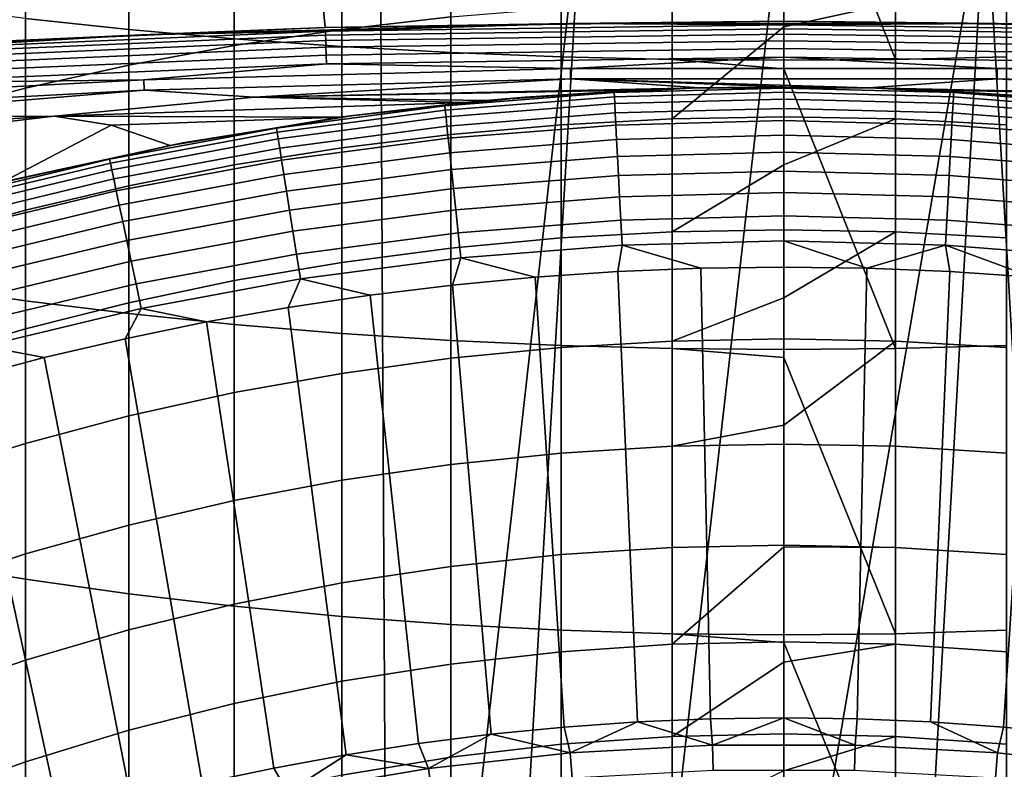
# Model space of a CAD drawing. Header units: metres. Extents: x -109 to 109, y -100 to 58.
# Tile 381 of 642: x -4.24 to 1.22, y 1.41 to 5.57. Entities that reach past the tile are written whole.
import ezdxf

# ---------------------------------------------------------------- set-up
doc = ezdxf.new("R2010")
doc.units = ezdxf.units.M
doc.layers.add('solid_21_062_100_XXX', color=7, linetype='CONTINUOUS')

msp = doc.modelspace()

# ---------------------------------------------------------------- linework, layer by layer
at = {"layer": 'solid_21_062_100_XXX'}
for points in [[(-3.6347, 7.113389, 213.70108), (-4.206731, 7.164371, 213.469681), (-4.206731, 5.579547, 213.084045), (-3.6347, 5.518511, 213.312988)], [(-3.049406, 7.069933, 213.898315), (-3.6347, 7.113389, 213.70108), (-3.6347, 5.518511, 213.312988), (-3.049406, 5.466484, 213.508148)], [(-2.452986, 7.034159, 214.060684), (-3.049406, 7.069933, 213.898315), (-3.049406, 5.466484, 213.508148), (-2.452986, 5.423655, 213.668793)], [(-1.847614, 7.006199, 214.187592), (-2.452986, 7.034159, 214.060684), (-2.452986, 5.423655, 213.668793), (-1.847614, 5.39018, 213.794357)], [(-1.235501, 6.986154, 214.27858), (-1.847614, 7.006199, 214.187592), (-1.847614, 5.39018, 213.794357), (-1.235501, 5.366182, 213.884384)], [(-0.61888, 6.974098, 214.333298), (-1.235501, 6.986154, 214.27858), (-1.235501, 5.366182, 213.884384), (-0.61888, 5.351748, 213.938522)], [(0, 6.921185, 214.340759), (-0.61888, 6.974098, 214.333298), (-0.61888, 5.351748, 213.938522), (0, 5.346931, 213.956589)], [(0.61888, 6.974098, 214.333298), (0, 6.970074, 214.351562), (0, 6.921185, 214.340759), (0.61888, 5.351748, 213.938522)], [(1.235501, 6.986154, 214.27858), (0.61888, 6.974098, 214.333298), (0.61888, 5.351748, 213.938522), (1.235501, 5.366182, 213.884384)], [(0.61888, 5.351748, 213.938522), (0, 6.921185, 214.340759), (0, 5.346931, 213.956589)], [(-2.543967, 5.528394, 25.515415), (0, 5.56453, 25.515415), (0, 6.482733, 0.004598), (-2.633567, 6.444398, 0.004598)], [(0, 5.56453, 25.515415), (2.543967, 5.528394, 25.515415), (2.633567, 6.444398, 0.004598), (0, 6.482733, 0.004598)], [(-2.543967, 5.528394, 25.515415), (-2.633567, 6.444398, 0.004598), (-5.265005, 6.329423, 0.004598), (-5.08588, 5.420014, 25.515415)], [(-2.20382, -0.203363, -19.838242), (-23.166414, -0.126966, -19.628342), (-3.36626, 6.248704, -2.111332), (-2.240212, 6.289994, -1.997891)], [(-1.851366, -0.206323, -19.846375), (-2.20382, -0.203363, -19.838242), (-2.240212, 6.289994, -1.997891), (-1.118877, 6.314663, -1.930112)], [(-1.499193, -0.212633, -19.863712), (-1.851366, -0.206323, -19.846375), (-1.118877, 6.314663, -1.930112)], [(-1.499193, -0.212633, -19.863712), (-1.118877, 6.314663, -1.930112), (-0.000044, 6.322877, -1.907543), (-0.749875, -0.225351, -19.898653)], [(-0.749875, -0.225351, -19.898653), (-0.000044, 6.322877, -1.907543), (1.118775, 6.314663, -1.930111), (0, -0.229622, -19.910387)], [(0.749874, -0.225351, -19.898651), (0, -0.229622, -19.910387), (1.118775, 6.314663, -1.930111)], [(1.499193, -0.212633, -19.863712), (0.749874, -0.225351, -19.898651), (1.118775, 6.314663, -1.930111)], [(1.851366, -0.206323, -19.846375), (1.499193, -0.212633, -19.863712), (1.118775, 6.314663, -1.930111), (2.240092, 6.289997, -1.997881)], [(-23.166414, -0.126966, -19.628342), (-4.498542, 6.190415, -2.27148), (-3.36626, 6.248704, -2.111332)], [(-2.452986, 6.191767, 192.636368), (-1.847614, 6.256629, 192.523773), (-1.847614, 5.587232, 192.118469), (-2.452986, 5.517515, 192.228134)], [(-3.049406, 6.108779, 192.780441), (-2.452986, 6.191767, 192.636368), (-2.452986, 5.517515, 192.228134), (-3.049406, 5.428316, 192.368439)], [(-3.6347, 6.007968, 192.95546), (-3.049406, 6.108779, 192.780441), (-3.049406, 5.428316, 192.368439), (-3.6347, 5.31996, 192.538895)], [(-4.206731, 5.889703, 193.160782), (-3.6347, 6.007968, 192.95546), (-3.6347, 5.31996, 192.538895), (-4.206731, 5.192842, 192.738846)], [(-4.763412, 5.754414, 193.395645), (-4.206731, 5.889703, 193.160782), (-4.206731, 5.192842, 192.738846), (-4.763412, 5.047427, 192.96759)], [(-4.206731, 5.579547, 213.084045), (-4.763412, 5.649368, 212.822144), (-4.763412, 4.094263, 212.370956), (-4.206731, 4.013073, 212.629562)], [(-1.847614, 5.587232, 192.118469), (-1.235501, 5.637213, 192.039841), (-1.235501, 4.989536, 191.607956), (-1.847614, 4.936171, 191.684326)], [(-1.235501, 5.637213, 192.039841), (-0.61888, 5.667274, 191.992554), (-0.61888, 5.021633, 191.562027), (-1.235501, 4.989536, 191.607956)], [(-0.61888, 5.667274, 191.992554), (0, 5.677307, 191.976776), (0, 5.532657, 191.883835), (-0.61888, 5.021633, 191.562027)], [(0.61888, 5.667274, 191.992554), (0, 5.532657, 191.883835), (0, 5.677307, 191.976776)], [(0.61888, 5.021633, 191.562027), (0, 5.032345, 191.546707), (0, 5.532657, 191.883835), (0.61888, 5.667274, 191.992554)], [(0.61888, 5.667274, 191.992554), (1.235501, 5.637213, 192.039841), (1.235501, 4.989536, 191.607956), (0.61888, 5.021633, 191.562027)], [(-3.6347, 5.518511, 213.312988), (-4.206731, 5.579547, 213.084045), (-4.206731, 4.013073, 212.629562), (-3.6347, 3.942099, 212.855637)], [(-2.452986, 5.517515, 192.228134), (-1.847614, 5.587232, 192.118469), (-1.847614, 4.936171, 191.684326), (-2.452986, 4.861732, 191.790848)], [(-3.560844, 5.487441, 25.578373), (-2.543967, 5.528394, 25.515415), (-5.08588, 5.420014, 25.515415)], [(-3.049406, 5.466484, 213.508148), (-3.6347, 5.518511, 213.312988), (-3.6347, 3.942099, 212.855637), (-3.049406, 3.8816, 213.048325)], [(-3.560844, 5.487441, 25.578373), (-1.187226, 5.550389, 25.578373), (-2.543967, 5.528394, 25.515415)], [(-2.54338, 5.507758, 25.640709), (-1.187226, 5.550389, 25.578373), (-3.560844, 5.487441, 25.578373)], [(-3.049406, 5.428316, 192.368439), (-2.452986, 5.517515, 192.228134), (-2.452986, 4.861732, 191.790848), (-3.049406, 4.766491, 191.927124)], [(-1.187226, 5.550389, 25.578373), (0, 5.56453, 25.515415), (-2.543967, 5.528394, 25.515415)], [(-2.54338, 5.507758, 25.640709), (0, 5.543886, 25.640709), (-1.187226, 5.550389, 25.578373)], [(-2.542749, 5.485552, 25.700699), (0, 5.521671, 25.700699), (0, 5.543886, 25.640709), (-2.54338, 5.507758, 25.640709)], [(-2.541906, 5.455873, 25.75736), (0, 5.49198, 25.75736), (0, 5.521671, 25.700699), (-2.542749, 5.485552, 25.700699)], [(-1.187226, 5.550389, 25.578373), (1.187226, 5.550389, 25.578373), (0, 5.56453, 25.515415)], [(0, 5.543886, 25.640709), (1.187226, 5.550389, 25.578373), (-1.187226, 5.550389, 25.578373)], [(0, 5.532657, 191.883835), (0, 5.032345, 191.546707), (-0.61888, 5.021633, 191.562027)], [(1.187226, 5.550389, 25.578373), (2.543967, 5.528394, 25.515415), (0, 5.56453, 25.515415)], [(0, 5.543886, 25.640709), (2.54338, 5.507758, 25.640709), (1.187226, 5.550389, 25.578373)], [(0, 5.521671, 25.700699), (2.542749, 5.485552, 25.700699), (2.54338, 5.507758, 25.640709), (0, 5.543886, 25.640709)], [(0, 5.49198, 25.75736), (2.541906, 5.455873, 25.75736), (2.542749, 5.485552, 25.700699), (0, 5.521671, 25.700699)], [(1.187226, 5.550389, 25.578373), (3.560844, 5.487441, 25.578373), (2.543967, 5.528394, 25.515415)], [(2.54338, 5.507758, 25.640709), (3.560844, 5.487441, 25.578373), (1.187226, 5.550389, 25.578373)], [(-5.931958, 5.361589, 25.578373), (-3.560844, 5.487441, 25.578373), (-5.08588, 5.420014, 25.515415)], [(-5.084708, 5.399403, 25.640709), (-3.560844, 5.487441, 25.578373), (-5.931958, 5.361589, 25.578373)], [(-5.084708, 5.399403, 25.640709), (-2.54338, 5.507758, 25.640709), (-3.560844, 5.487441, 25.578373)], [(-5.083446, 5.377224, 25.700699), (-2.542749, 5.485552, 25.700699), (-2.54338, 5.507758, 25.640709), (-5.084708, 5.399403, 25.640709)], [(-5.08176, 5.34758, 25.75736), (-2.541906, 5.455873, 25.75736), (-2.542749, 5.485552, 25.700699), (-5.083446, 5.377224, 25.700699)], [(-2.452986, 5.423655, 213.668793), (-3.049406, 5.466484, 213.508148), (-3.049406, 3.8816, 213.048325), (-2.452986, 3.831797, 213.206955)], [(-2.540864, 5.419203, 25.809769), (0, 5.455296, 25.809769), (0, 5.49198, 25.75736), (-2.541906, 5.455873, 25.75736)], [(0, 5.455296, 25.809769), (2.540864, 5.419203, 25.809769), (2.541906, 5.455873, 25.75736), (0, 5.49198, 25.75736)], [(-5.079677, 5.310956, 25.809769), (-2.540864, 5.419203, 25.809769), (-2.541906, 5.455873, 25.75736), (-5.08176, 5.34758, 25.75736)], [(-5.077231, 5.26795, 25.857065), (-2.53964, 5.376146, 25.857065), (-2.540864, 5.419203, 25.809769), (-5.079677, 5.310956, 25.809769)], [(-3.6347, 5.31996, 192.538895), (-3.049406, 5.428316, 192.368439), (-3.049406, 4.766491, 191.927124), (-3.6347, 4.650796, 192.092682)], [(-2.53964, 5.376146, 25.857065), (0, 5.41222, 25.857065), (0, 5.455296, 25.809769), (-2.540864, 5.419203, 25.809769)], [(-2.538255, 5.327404, 25.898474), (0, 5.36346, 25.898474), (0, 5.41222, 25.857065), (-2.53964, 5.376146, 25.857065)], [(-1.847614, 5.39018, 213.794357), (-2.452986, 5.423655, 213.668793), (-2.452986, 3.831797, 213.206955), (-1.847614, 3.792872, 213.330948)], [(0, 5.41222, 25.857065), (2.53964, 5.376146, 25.857065), (2.540864, 5.419203, 25.809769), (0, 5.455296, 25.809769)], [(0, 5.36346, 25.898474), (2.538255, 5.327404, 25.898474), (2.53964, 5.376146, 25.857065), (0, 5.41222, 25.857065)], [(-5.074462, 5.219268, 25.898474), (-2.538255, 5.327404, 25.898474), (-2.53964, 5.376146, 25.857065), (-5.077231, 5.26795, 25.857065)], [(-1.183933, 5.301963, 25.933317), (0, 5.36346, 25.898474), (-2.538255, 5.327404, 25.898474)], [(-1.235501, 5.366182, 213.884384), (-1.847614, 5.39018, 213.794357), (-1.847614, 3.792872, 213.330948), (-1.235501, 3.764966, 213.41983)], [(-0.61888, 5.351748, 213.938522), (-1.235501, 5.366182, 213.884384), (-1.235501, 3.764966, 213.41983), (-0.61888, 3.748182, 213.473282)], [(-1.183933, 5.301963, 25.933317), (1.183933, 5.301963, 25.933317), (0, 5.36346, 25.898474)], [(1.183933, 5.301963, 25.933317), (2.538255, 5.327404, 25.898474), (0, 5.36346, 25.898474)], [(1.235501, 5.366182, 213.884384), (0.61888, 5.351748, 213.938522), (0.61888, 3.748182, 213.473282), (1.235501, 3.764966, 213.41983)], [(-3.550965, 5.239189, 25.933317), (-2.538255, 5.327404, 25.898474), (-5.074462, 5.219268, 25.898474)], [(-4.206731, 5.192842, 192.738846), (-3.6347, 5.31996, 192.538895), (-3.6347, 4.650796, 192.092682), (-4.206731, 4.515069, 192.286896)], [(-3.550965, 5.239189, 25.933317), (-1.183933, 5.301963, 25.933317), (-2.538255, 5.327404, 25.898474)], [(-1.183933, 5.301963, 25.933317), (-3.550965, 5.239189, 25.933317), (-3.548673, 5.181576, 25.961025), (-1.183168, 5.244309, 25.961025)], [(1.183933, 5.301963, 25.933317), (-1.183933, 5.301963, 25.933317), (-1.183168, 5.244309, 25.961025), (1.183168, 5.244309, 25.961025)], [(0, 5.300171, 213.944092), (-0.61888, 5.351748, 213.938522), (-0.61888, 3.748182, 213.473282), (0, 3.74258, 213.491135)], [(0, 5.346931, 213.956589), (-0.61888, 5.351748, 213.938522), (0, 5.300171, 213.944092)], [(0.61888, 5.351748, 213.938522), (0, 5.346931, 213.956589), (0, 5.300171, 213.944092), (0.61888, 3.748182, 213.473282)], [(0.61888, 3.748182, 213.473282), (0, 5.300171, 213.944092), (0, 3.74258, 213.491135)], [(3.550965, 5.239189, 25.933317), (1.183933, 5.301963, 25.933317), (1.183168, 5.244309, 25.961025), (3.548673, 5.181576, 25.961025)], [(1.183933, 5.301963, 25.933317), (3.550965, 5.239189, 25.933317), (2.538255, 5.327404, 25.898474)], [(-1.183168, 5.244309, 25.961025), (-3.548673, 5.181576, 25.961025), (-2.936284, 5.143081, 25.981146)], [(-1.183168, 5.244309, 25.961025), (-2.936284, 5.143081, 25.981146), (-0.469711, 5.193871, 25.980312)], [(-1.183168, 5.244309, 25.961025), (-0.469711, 5.193871, 25.980312), (0.001725, 5.2, 25.978821)], [(0.468949, 5.19389, 25.98031), (-1.183168, 5.244309, 25.961025), (0.001725, 5.2, 25.978821)], [(0.468949, 5.19389, 25.98031), (1.183168, 5.244309, 25.961025), (-1.183168, 5.244309, 25.961025)], [(0.468949, 5.19389, 25.98031), (2.935595, 5.143104, 25.981146), (1.183168, 5.244309, 25.961025)], [(2.935595, 5.143104, 25.981146), (3.548673, 5.181576, 25.961025), (1.183168, 5.244309, 25.961025)], [(-3.550965, 5.239189, 25.933317), (-5.915502, 5.113687, 25.933317), (-5.911683, 5.056154, 25.961025), (-3.548673, 5.181576, 25.961025)], [(-5.915502, 5.113687, 25.933317), (-3.550965, 5.239189, 25.933317), (-5.074462, 5.219268, 25.898474)], [(-4.763412, 5.047427, 192.96759), (-4.206731, 5.192842, 192.738846), (-4.206731, 4.515069, 192.286896), (-4.763412, 4.359805, 192.509064)], [(-0.821865, 5.181227, 25.982779), (-0.469711, 5.193871, 25.980312), (-2.936284, 5.143081, 25.981146)], [(-0.941649, 5.167731, 27.018965), (-0.479169, 5.193621, 26.844654), (-0.821865, 5.181227, 25.982779), (-1.43615, 5.142616, 26.844654)], [(-0.941649, 5.167731, 27.018965), (0, 5.192389, 27.018965), (-0.479169, 5.193621, 26.844654)], [(-0.940455, 5.144958, 27.192122), (0, 5.169585, 27.192122), (0, 5.192389, 27.018965), (-0.941649, 5.167731, 27.018965)], [(-0.479169, 5.193621, 26.844654), (-0.469711, 5.193871, 25.980312), (-0.821865, 5.181227, 25.982779)], [(-0.479169, 5.193621, 26.844654), (0.479169, 5.193621, 26.844654), (0.001725, 5.2, 25.978821), (-0.469711, 5.193871, 25.980312)], [(0, 5.192389, 27.018965), (0.479169, 5.193621, 26.844654), (-0.479169, 5.193621, 26.844654)], [(0, 5.192389, 27.018965), (0.941649, 5.167731, 27.018965), (0.479169, 5.193621, 26.844654)], [(0, 5.169585, 27.192122), (0.940455, 5.144958, 27.192122), (0.941649, 5.167731, 27.018965), (0, 5.192389, 27.018965)], [(0.479169, 5.193621, 26.844654), (0.468949, 5.19389, 25.98031), (0.001725, 5.2, 25.978821)], [(0.825903, 5.181042, 25.982815), (2.935595, 5.143104, 25.981146), (0.468949, 5.19389, 25.98031)], [(0.479169, 5.193621, 26.844654), (0.825903, 5.181042, 25.982815), (0.468949, 5.19389, 25.98031)], [(0.941649, 5.167731, 27.018965), (1.43615, 5.142616, 26.844654), (0.825903, 5.181042, 25.982815), (0.479169, 5.193621, 26.844654)], [(-3.548673, 5.181576, 25.961025), (-5.911683, 5.056154, 25.961025), (-5.400035, 5.027806, 25.981146)], [(-3.548673, 5.181576, 25.961025), (-5.400035, 5.027806, 25.981146), (-4.047346, 5.036688, 25.993347), (-2.936284, 5.143081, 25.981146)], [(-2.936284, 5.143081, 25.981146), (-4.047346, 5.036688, 25.993347), (-1.770837, 5.112681, 25.992882)], [(-0.821865, 5.181227, 25.982779), (-2.936284, 5.143081, 25.981146), (-1.653374, 5.123905, 25.991867)], [(-2.936284, 5.143081, 25.981146), (-1.770837, 5.112681, 25.992882), (-1.653374, 5.123905, 25.991867)], [(-1.880717, 5.093825, 27.018965), (-1.43615, 5.142616, 26.844654), (-1.770837, 5.112681, 25.992882), (-2.38906, 5.040751, 26.844654)], [(-1.880717, 5.093825, 27.018965), (-0.941649, 5.167731, 27.018965), (-1.43615, 5.142616, 26.844654)], [(-1.878333, 5.071146, 27.192122), (-0.940455, 5.144958, 27.192122), (-0.941649, 5.167731, 27.018965), (-1.880717, 5.093825, 27.018965)], [(-1.874379, 5.033529, 27.362629), (-0.938476, 5.107186, 27.362629), (-0.940455, 5.144958, 27.192122), (-1.878333, 5.071146, 27.192122)], [(-1.43615, 5.142616, 26.844654), (-1.653374, 5.123905, 25.991867), (-1.770837, 5.112681, 25.992882)], [(-1.43615, 5.142616, 26.844654), (-0.821865, 5.181227, 25.982779), (-1.653374, 5.123905, 25.991867)], [(-0.938476, 5.107186, 27.362629), (0, 5.131761, 27.362629), (0, 5.169585, 27.192122), (-0.940455, 5.144958, 27.192122)], [(0, 5.131761, 27.362629), (0.938476, 5.107186, 27.362629), (0.940455, 5.144958, 27.192122), (0, 5.169585, 27.192122)], [(1.656573, 5.123609, 25.991901), (2.935595, 5.143104, 25.981146), (0.825903, 5.181042, 25.982815)], [(1.43615, 5.142616, 26.844654), (1.656573, 5.123609, 25.991901), (0.825903, 5.181042, 25.982815)], [(0.938476, 5.107186, 27.362629), (1.874379, 5.033529, 27.362629), (1.878333, 5.071146, 27.192122), (0.940455, 5.144958, 27.192122)], [(0.940455, 5.144958, 27.192122), (1.878333, 5.071146, 27.192122), (1.880717, 5.093825, 27.018965), (0.941649, 5.167731, 27.018965)], [(0.941649, 5.167731, 27.018965), (1.880717, 5.093825, 27.018965), (1.43615, 5.142616, 26.844654)], [(-1.770837, 5.112681, 25.992882), (-4.047346, 5.036688, 25.993347), (-2.462112, 5.030816, 25.997431)], [(-2.81463, 4.970873, 27.018965), (-1.880717, 5.093825, 27.018965), (-2.38906, 5.040751, 26.844654)], [(-2.811062, 4.94835, 27.192122), (-1.878333, 5.071146, 27.192122), (-1.880717, 5.093825, 27.018965), (-2.81463, 4.970873, 27.018965)], [(-2.38906, 5.040751, 26.844654), (-1.770837, 5.112681, 25.992882), (-2.462112, 5.030816, 25.997431)], [(-1.868886, 4.981262, 27.529186), (-0.935725, 5.054703, 27.529186), (-0.938476, 5.107186, 27.362629), (-1.874379, 5.033529, 27.362629)], [(-0.935725, 5.054703, 27.529186), (0, 5.079206, 27.529186), (0, 5.131761, 27.362629), (-0.938476, 5.107186, 27.362629)], [(0, 5.079206, 27.529186), (0.935725, 5.054703, 27.529186), (0.938476, 5.107186, 27.362629), (0, 5.131761, 27.362629)], [(0.935725, 5.054703, 27.529186), (1.868886, 4.981262, 27.529186), (1.874379, 5.033529, 27.362629), (0.938476, 5.107186, 27.362629)], [(-4.047346, 5.036688, 25.993347), (-6.322547, 4.904096, 25.993347), (-5.001896, 4.924289, 25.997431)], [(-5.400035, 5.027806, 25.981146), (-6.322547, 4.904096, 25.993347), (-4.047346, 5.036688, 25.993347)], [(-4.047346, 5.036688, 25.993347), (-5.001896, 4.924289, 25.997431), (-4.338138, 4.669417, 25.997431), (-3.732486, 4.98661, 25.997431)], [(-4.047346, 5.036688, 25.993347), (-3.732486, 4.98661, 25.997431), (-2.462112, 5.030816, 25.997431)], [(-3.732486, 4.98661, 25.997431), (-3.404914, 4.875026, 25.997431), (-2.462112, 5.030816, 25.997431)], [(-2.38906, 5.040751, 26.844654), (-2.462112, 5.030816, 25.997431), (-3.404914, 4.875026, 25.997431), (-3.335197, 4.888314, 26.844654)], [(-2.81463, 4.970873, 27.018965), (-2.38906, 5.040751, 26.844654), (-3.335197, 4.888314, 26.844654)], [(-2.805146, 4.910992, 27.362629), (-1.874379, 5.033529, 27.362629), (-1.878333, 5.071146, 27.192122), (-2.811062, 4.94835, 27.192122)], [(-2.796924, 4.859083, 27.529186), (-1.868886, 4.981262, 27.529186), (-1.874379, 5.033529, 27.362629), (-2.805146, 4.910992, 27.362629)], [(-1.861894, 4.914742, 27.690523), (-0.932225, 4.987909, 27.690523), (-0.935725, 5.054703, 27.529186), (-1.868886, 4.981262, 27.529186)], [(-0.932225, 4.987909, 27.690523), (0, 5.012321, 27.690523), (0, 5.079206, 27.529186), (-0.935725, 5.054703, 27.529186)], [(-0.61888, 5.021633, 191.562027), (0, 5.032345, 191.546707), (0, 4.766812, 191.357483), (-0.61888, 4.395406, 191.103729)], [(0, 5.012321, 27.690523), (0.932225, 4.987909, 27.690523), (0.935725, 5.054703, 27.529186), (0, 5.079206, 27.529186)], [(0.61888, 5.021633, 191.562027), (0, 4.766812, 191.357483), (0, 5.032345, 191.546707)], [(0.932225, 4.987909, 27.690523), (1.861894, 4.914742, 27.690523), (1.868886, 4.981262, 27.529186), (0.935725, 5.054703, 27.529186)], [(-3.732486, 4.98661, 25.997431), (-4.338138, 4.669417, 25.997431), (-3.404914, 4.875026, 25.997431)], [(-3.740828, 4.799212, 27.018965), (-2.81463, 4.970873, 27.018965), (-3.335197, 4.888314, 26.844654)], [(-3.736087, 4.776906, 27.192122), (-2.811062, 4.94835, 27.192122), (-2.81463, 4.970873, 27.018965), (-3.740828, 4.799212, 27.018965)], [(-2.786461, 4.793021, 27.690523), (-1.861894, 4.914742, 27.690523), (-1.868886, 4.981262, 27.529186), (-2.796924, 4.859083, 27.529186)], [(-1.853458, 4.834479, 27.845409), (-0.928001, 4.907314, 27.845409), (-0.932225, 4.987909, 27.690523), (-1.861894, 4.914742, 27.690523)], [(-1.847614, 4.936171, 191.684326), (-1.235501, 4.989536, 191.607956), (-1.235501, 4.361334, 191.148209), (-1.847614, 4.304685, 191.222168)], [(-1.235501, 4.989536, 191.607956), (-0.61888, 5.021633, 191.562027), (-0.61888, 4.395406, 191.103729), (-1.235501, 4.361334, 191.148209)], [(-0.928001, 4.907314, 27.845409), (0, 4.931614, 27.845409), (0, 5.012321, 27.690523), (-0.932225, 4.987909, 27.690523)], [(0.61888, 4.395406, 191.103729), (0, 4.406778, 191.088882), (0, 4.766812, 191.357483), (0.61888, 5.021633, 191.562027)], [(0, 4.931614, 27.845409), (0.928001, 4.907314, 27.845409), (0.932225, 4.987909, 27.690523), (0, 5.012321, 27.690523)], [(0.61888, 5.021633, 191.562027), (1.235501, 4.989536, 191.607956), (1.235501, 4.361334, 191.148209), (0.61888, 4.395406, 191.103729)], [(0.928001, 4.907314, 27.845409), (1.853458, 4.834479, 27.845409), (1.861894, 4.914742, 27.690523), (0.932225, 4.987909, 27.690523)], [(-3.728223, 4.739909, 27.362629), (-2.805146, 4.910992, 27.362629), (-2.811062, 4.94835, 27.192122), (-3.736087, 4.776906, 27.192122)], [(-2.452986, 4.861732, 191.790848), (-1.847614, 4.936171, 191.684326), (-1.847614, 4.304685, 191.222168), (-2.452986, 4.225667, 191.325333)], [(-0.923086, 4.813531, 27.992664), (0, 4.837703, 27.992664), (0, 4.931614, 27.845409), (-0.928001, 4.907314, 27.845409)], [(0, 4.837703, 27.992664), (0.923086, 4.813531, 27.992664), (0.928001, 4.907314, 27.845409), (0, 4.931614, 27.845409)], [(-3.335197, 4.888314, 26.844654), (-3.404914, 4.875026, 25.997431), (-4.338138, 4.669417, 25.997431), (-4.271881, 4.685738, 26.844654)], [(-3.740828, 4.799212, 27.018965), (-3.335197, 4.888314, 26.844654), (-4.271881, 4.685738, 26.844654)], [(-3.717296, 4.688502, 27.529186), (-2.796924, 4.859083, 27.529186), (-2.805146, 4.910992, 27.362629), (-3.728223, 4.739909, 27.362629)], [(-3.049406, 4.766491, 191.927124), (-2.452986, 4.861732, 191.790848), (-2.452986, 4.225667, 191.325333), (-3.049406, 4.124566, 191.457321)], [(-2.773836, 4.713309, 27.845409), (-1.853458, 4.834479, 27.845409), (-1.861894, 4.914742, 27.690523), (-2.786461, 4.793021, 27.690523)], [(-1.843642, 4.741082, 27.992664), (-0.923086, 4.813531, 27.992664), (-0.928001, 4.907314, 27.845409), (-1.853458, 4.834479, 27.845409)], [(0.923086, 4.813531, 27.992664), (1.843642, 4.741082, 27.992664), (1.853458, 4.834479, 27.845409), (0.928001, 4.907314, 27.845409)], [(-3.70339, 4.623078, 27.690523), (-2.786461, 4.793021, 27.690523), (-2.796924, 4.859083, 27.529186), (-3.717296, 4.688502, 27.529186)], [(-2.759145, 4.620554, 27.992664), (-1.843642, 4.741082, 27.992664), (-1.853458, 4.834479, 27.845409), (-2.773836, 4.713309, 27.845409)], [(-1.83252, 4.635265, 28.131165), (-0.917518, 4.707277, 28.131165), (-0.923086, 4.813531, 27.992664), (-1.843642, 4.741082, 27.992664)], [(-0.917518, 4.707277, 28.131165), (0, 4.731303, 28.131165), (0, 4.837703, 27.992664), (-0.923086, 4.813531, 27.992664)], [(0, 4.731303, 28.131165), (0.917518, 4.707277, 28.131165), (0.923086, 4.813531, 27.992664), (0, 4.837703, 27.992664)], [(0.917518, 4.707277, 28.131165), (1.83252, 4.635265, 28.131165), (1.843642, 4.741082, 27.992664), (0.923086, 4.813531, 27.992664)], [(-4.656773, 4.579314, 27.018965), (-3.740828, 4.799212, 27.018965), (-4.271881, 4.685738, 26.844654)], [(-4.650871, 4.557286, 27.192122), (-3.736087, 4.776906, 27.192122), (-3.740828, 4.799212, 27.018965), (-4.656773, 4.579314, 27.018965)], [(-4.641081, 4.520751, 27.362629), (-3.728223, 4.739909, 27.362629), (-3.736087, 4.776906, 27.192122), (-4.650871, 4.557286, 27.192122)], [(-3.68661, 4.544136, 27.845409), (-2.773836, 4.713309, 27.845409), (-2.786461, 4.793021, 27.690523), (-3.70339, 4.623078, 27.690523)], [(-3.6347, 4.650796, 192.092682), (-3.049406, 4.766491, 191.927124), (-3.049406, 4.124566, 191.457321), (-3.6347, 4.001753, 191.617676)], [(0, 4.766812, 191.357483), (0, 4.406778, 191.088882), (-0.61888, 4.395406, 191.103729)], [(-4.627479, 4.469987, 27.529186), (-3.717296, 4.688502, 27.529186), (-3.728223, 4.739909, 27.362629), (-4.641081, 4.520751, 27.362629)], [(-3.667085, 4.452277, 27.992664), (-2.759145, 4.620554, 27.992664), (-2.773836, 4.713309, 27.845409), (-3.68661, 4.544136, 27.845409)], [(-2.7425, 4.515464, 28.131165), (-1.83252, 4.635265, 28.131165), (-1.843642, 4.741082, 27.992664), (-2.759145, 4.620554, 27.992664)], [(-1.820178, 4.517835, 28.259855), (-0.911338, 4.589362, 28.259855), (-0.917518, 4.707277, 28.131165), (-1.83252, 4.635265, 28.131165)], [(-0.911338, 4.589362, 28.259855), (0, 4.613226, 28.259855), (0, 4.731303, 28.131165), (-0.917518, 4.707277, 28.131165)], [(0, 4.613226, 28.259855), (0.911338, 4.589362, 28.259855), (0.917518, 4.707277, 28.131165), (0, 4.731303, 28.131165)], [(0.911338, 4.589362, 28.259855), (1.820178, 4.517835, 28.259855), (1.83252, 4.635265, 28.131165), (0.917518, 4.707277, 28.131165)], [(-4.610168, 4.40538, 27.690523), (-3.70339, 4.623078, 27.690523), (-3.717296, 4.688502, 27.529186), (-4.627479, 4.469987, 27.529186)], [(-4.206731, 4.515069, 192.286896), (-3.6347, 4.650796, 192.092682), (-3.6347, 4.001753, 191.617676), (-4.206731, 3.857675, 191.805771)], [(-4.58928, 4.327424, 27.845409), (-3.68661, 4.544136, 27.845409), (-3.70339, 4.623078, 27.690523), (-4.610168, 4.40538, 27.690523)], [(-3.644963, 4.348202, 28.131165), (-2.7425, 4.515464, 28.131165), (-2.759145, 4.620554, 27.992664), (-3.667085, 4.452277, 27.992664)], [(-2.724029, 4.39884, 28.259855), (-1.820178, 4.517835, 28.259855), (-1.83252, 4.635265, 28.131165), (-2.7425, 4.515464, 28.131165)], [(-1.806709, 4.389686, 28.377752), (-0.904594, 4.460684, 28.377752), (-0.911338, 4.589362, 28.259855), (-1.820178, 4.517835, 28.259855)], [(-0.904594, 4.460684, 28.377752), (0, 4.484372, 28.377752), (0, 4.613226, 28.259855), (-0.911338, 4.589362, 28.259855)], [(0, 4.484372, 28.377752), (0.904594, 4.460684, 28.377752), (0.911338, 4.589362, 28.259855), (0, 4.613226, 28.259855)], [(0.904594, 4.460684, 28.377752), (1.806709, 4.389686, 28.377752), (1.820178, 4.517835, 28.259855), (0.911338, 4.589362, 28.259855)], [(-4.564973, 4.236713, 27.992664), (-3.667085, 4.452277, 27.992664), (-3.68661, 4.544136, 27.845409), (-4.58928, 4.327424, 27.845409)], [(-4.763412, 4.359805, 192.509064), (-4.206731, 4.515069, 192.286896), (-4.206731, 3.857675, 191.805771), (-4.763412, 3.692859, 192.02095)], [(-3.620413, 4.232705, 28.259855), (-2.724029, 4.39884, 28.259855), (-2.7425, 4.515464, 28.131165), (-3.644963, 4.348202, 28.131165)], [(-2.703871, 4.271572, 28.377752), (-1.806709, 4.389686, 28.377752), (-1.820178, 4.517835, 28.259855), (-2.724029, 4.39884, 28.259855)], [(-0.897338, 4.322225, 28.483959), (0, 4.345723, 28.483959), (0, 4.484372, 28.377752), (-0.904594, 4.460684, 28.377752)], [(0, 4.345723, 28.483959), (0.897338, 4.322225, 28.483959), (0.904594, 4.460684, 28.377752), (0, 4.484372, 28.377752)], [(-4.537435, 4.133939, 28.131165), (-3.644963, 4.348202, 28.131165), (-3.667085, 4.452277, 27.992664), (-4.564973, 4.236713, 27.992664)], [(-1.792216, 4.251797, 28.483959), (-0.897338, 4.322225, 28.483959), (-0.904594, 4.460684, 28.377752), (-1.806709, 4.389686, 28.377752)], [(0.897338, 4.322225, 28.483959), (1.792216, 4.251797, 28.483959), (1.806709, 4.389686, 28.377752), (0.904594, 4.460684, 28.377752)], [(-3.593623, 4.106667, 28.377752), (-2.703871, 4.271572, 28.377752), (-2.724029, 4.39884, 28.259855), (-3.620413, 4.232705, 28.259855)], [(-2.682182, 4.134631, 28.483959), (-1.792216, 4.251797, 28.483959), (-1.806709, 4.389686, 28.377752), (-2.703871, 4.271572, 28.377752)], [(-1.235501, 4.361334, 191.148209), (-0.61888, 4.395406, 191.103729), (-0.61888, 3.789788, 190.618515), (-1.235501, 3.753806, 190.661469)], [(-0.61888, 4.395406, 191.103729), (0, 4.406778, 191.088882), (0, 4.029563, 190.791779), (-0.61888, 3.789788, 190.618515)], [(0.61888, 4.395406, 191.103729), (0, 4.029563, 190.791779), (0, 4.406778, 191.088882)], [(0.61888, 3.789788, 190.618515), (0, 3.801796, 190.604172), (0, 4.029563, 190.791779), (0.61888, 4.395406, 191.103729)], [(0.61888, 4.395406, 191.103729), (1.235501, 4.361334, 191.148209), (1.235501, 3.753806, 190.661469), (0.61888, 3.789788, 190.618515)], [(-4.506875, 4.019885, 28.259855), (-3.620413, 4.232705, 28.259855), (-3.644963, 4.348202, 28.131165), (-4.537435, 4.133939, 28.131165)], [(-1.847614, 4.304685, 191.222168), (-1.235501, 4.361334, 191.148209), (-1.235501, 3.753806, 190.661469), (-1.847614, 3.693982, 190.73288)], [(-0.897338, 4.322225, 28.483959), (-1.792216, 4.251797, 28.483959), (-1.379698, 4.14392, 28.576704), (-0.920361, 4.175068, 28.576704)], [(-0.897338, 4.322225, 28.483959), (-0.920361, 4.175068, 28.576704), (-0.46035, 4.193766, 28.576704)], [(0, 4.345723, 28.483959), (-0.897338, 4.322225, 28.483959), (-0.46035, 4.193766, 28.576704), (0, 4.2, 28.576704)], [(0, 4.345723, 28.483959), (0, 4.2, 28.576704), (0.46035, 4.193766, 28.576704)], [(0, 4.345723, 28.483959), (0.46035, 4.193766, 28.576704), (0.897338, 4.322225, 28.483959)], [(0.897338, 4.322225, 28.483959), (0.46035, 4.193766, 28.576704), (0.920361, 4.175068, 28.576704)], [(0.897338, 4.322225, 28.483959), (0.920361, 4.175068, 28.576704), (1.379698, 4.14392, 28.576704)], [(0.897338, 4.322225, 28.483959), (1.379698, 4.14392, 28.576704), (1.792216, 4.251797, 28.483959)], [(-3.564796, 3.971048, 28.483959), (-2.682182, 4.134631, 28.483959), (-2.703871, 4.271572, 28.377752), (-3.593623, 4.106667, 28.377752)], [(-2.452986, 4.225667, 191.325333), (-1.847614, 4.304685, 191.222168), (-1.847614, 3.693982, 190.73288), (-2.452986, 3.610534, 190.832489)], [(-4.473525, 3.895421, 28.377752), (-3.593623, 4.106667, 28.377752), (-3.620413, 4.232705, 28.259855), (-4.506875, 4.019885, 28.259855)], [(-3.049406, 4.124566, 191.457321), (-2.452986, 4.225667, 191.325333), (-2.452986, 3.610534, 190.832489), (-3.049406, 3.503766, 190.959946)], [(-1.792216, 4.251797, 28.483959), (-2.682182, 4.134631, 28.483959), (-2.295, 4.044375, 28.576704), (-1.838023, 4.100345, 28.576704)], [(-1.792216, 4.251797, 28.483959), (-1.838023, 4.100345, 28.576704), (-1.379698, 4.14392, 28.576704)], [(-0.920361, 4.175068, 28.576704), (-1.379698, 4.14392, 28.576704), (-1.218733, 1.648692, 30.020081), (-0.813021, 1.677189, 30.020081)], [(-0.46035, 4.193766, 28.576704), (-0.920361, 4.175068, 28.576704), (-0.813021, 1.677189, 30.020081), (-0.406671, 1.694296, 30.020081)], [(0, 4.2, 28.576704), (-0.46035, 4.193766, 28.576704), (-0.406671, 1.694296, 30.020081), (0, 1.7, 30.020081)], [(0.46035, 4.193766, 28.576704), (0, 4.2, 28.576704), (0, 1.7, 30.020081), (0.406671, 1.694296, 30.020081)], [(0.46035, 4.193766, 28.576704), (0.406671, 1.694296, 30.020081), (0.813021, 1.677189, 30.020081), (0.920361, 4.175068, 28.576704)], [(0.920361, 4.175068, 28.576704), (0.813021, 1.677189, 30.020081), (1.218733, 1.648692, 30.020081), (1.379698, 4.14392, 28.576704)], [(-4.43764, 3.761496, 28.483959), (-3.564796, 3.971048, 28.483959), (-3.593623, 4.106667, 28.377752), (-4.473525, 3.895421, 28.377752)], [(-3.6347, 4.001753, 191.617676), (-3.049406, 4.124566, 191.457321), (-3.049406, 3.503766, 190.959946), (-3.6347, 3.374069, 191.114777)], [(-2.682182, 4.134631, 28.483959), (-3.564796, 3.971048, 28.483959), (-3.203571, 3.895423, 28.576704), (-2.750294, 3.976051, 28.576704)], [(-2.682182, 4.134631, 28.483959), (-2.750294, 3.976051, 28.576704), (-2.295, 4.044375, 28.576704)], [(-1.838023, 4.100345, 28.576704), (-2.295, 4.044375, 28.576704), (-2.02696, 1.557626, 30.020081), (-1.623485, 1.608827, 30.020081)], [(-1.379698, 4.14392, 28.576704), (-1.838023, 4.100345, 28.576704), (-1.623485, 1.608827, 30.020081), (-1.218733, 1.648692, 30.020081)], [(1.379698, 4.14392, 28.576704), (1.218733, 1.648692, 30.020081), (1.623485, 1.608827, 30.020081), (1.838023, 4.100345, 28.576704)], [(-4.206731, 4.013073, 212.629562), (-4.763412, 4.094263, 212.370956), (-4.763412, 2.560341, 211.852325), (-4.206731, 2.467937, 212.107132)], [(-2.295, 4.044375, 28.576704), (-2.750294, 3.976051, 28.576704), (-2.42884, 1.49513, 30.020081), (-2.02696, 1.557626, 30.020081)], [(-3.6347, 3.942099, 212.855637), (-4.206731, 4.013073, 212.629562), (-4.206731, 2.467937, 212.107132), (-3.6347, 2.38716, 212.32988)], [(-4.206731, 3.857675, 191.805771), (-3.6347, 4.001753, 191.617676), (-3.6347, 3.374069, 191.114777), (-4.206731, 3.221916, 191.296417)], [(0, 4.029563, 190.791779), (0, 3.801796, 190.604172), (-0.61888, 3.789788, 190.618515)], [(-3.564796, 3.971048, 28.483959), (-4.43764, 3.761496, 28.483959), (-4.102744, 3.6975, 28.576704), (-3.654497, 3.802549, 28.576704)], [(-3.564796, 3.971048, 28.483959), (-3.654497, 3.802549, 28.576704), (-3.203571, 3.895423, 28.576704)], [(-3.049406, 3.8816, 213.048325), (-3.6347, 3.942099, 212.855637), (-3.6347, 2.38716, 212.32988), (-3.049406, 2.318305, 212.519745)], [(-2.750294, 3.976051, 28.576704), (-3.203571, 3.895423, 28.576704), (-2.82881, 1.421387, 30.020081), (-2.42884, 1.49513, 30.020081)], [(-3.203571, 3.895423, 28.576704), (-3.654497, 3.802549, 28.576704), (-3.226553, 1.336455, 30.020081), (-2.82881, 1.421387, 30.020081)], [(-2.452986, 3.831797, 213.206955), (-3.049406, 3.8816, 213.048325), (-3.049406, 2.318305, 212.519745), (-2.452986, 2.261623, 212.676056)], [(-4.763412, 3.692859, 192.02095), (-4.206731, 3.857675, 191.805771), (-4.206731, 3.221916, 191.296417), (-4.763412, 3.047861, 191.504196)], [(-1.847614, 3.792872, 213.330948), (-2.452986, 3.831797, 213.206955), (-2.452986, 2.261623, 212.676056), (-1.847614, 2.217321, 212.798218)], [(-3.654497, 3.802549, 28.576704), (-4.102744, 3.6975, 28.576704), (-3.621759, 1.240401, 30.020081), (-3.226553, 1.336455, 30.020081)], [(-1.235501, 3.764966, 213.41983), (-1.847614, 3.792872, 213.330948), (-1.847614, 2.217321, 212.798218), (-1.235501, 2.185561, 212.885803)], [(-1.235501, 3.753806, 190.661469), (-0.61888, 3.789788, 190.618515), (-0.61888, 3.205933, 190.107315), (-1.235501, 3.168109, 190.148651)], [(-0.61888, 3.789788, 190.618515), (0, 3.801796, 190.604172), (0, 3.322932, 190.188248), (-0.61888, 3.205933, 190.107315)], [(0.61888, 3.789788, 190.618515), (0, 3.322932, 190.188248), (0, 3.801796, 190.604172)], [(0.61888, 3.205933, 190.107315), (0, 3.218556, 190.093521), (0, 3.322932, 190.188248), (0.61888, 3.789788, 190.618515)], [(0.61888, 3.789788, 190.618515), (1.235501, 3.753806, 190.661469), (1.235501, 3.168109, 190.148651), (0.61888, 3.205933, 190.107315)], [(-4.43764, 3.761496, 28.483959), (-4.547982, 3.58035, 28.576704), (-4.102744, 3.6975, 28.576704)], [(-1.847614, 3.693982, 190.73288), (-1.235501, 3.753806, 190.661469), (-1.235501, 3.168109, 190.148651), (-1.847614, 3.105224, 190.217392)], [(-0.61888, 3.748182, 213.473282), (-1.235501, 3.764966, 213.41983), (-1.235501, 2.185561, 212.885803), (-0.61888, 2.166458, 212.938477)], [(0, 3.698003, 213.477112), (-0.61888, 3.748182, 213.473282), (-0.61888, 2.166458, 212.938477), (0, 2.160083, 212.956055)], [(0, 3.74258, 213.491135), (-0.61888, 3.748182, 213.473282), (0, 3.698003, 213.477112)], [(0.61888, 3.748182, 213.473282), (0, 3.74258, 213.491135), (0, 3.698003, 213.477112), (0.61888, 2.166458, 212.938477)], [(1.235501, 3.764966, 213.41983), (0.61888, 3.748182, 213.473282), (0.61888, 2.166458, 212.938477), (1.235501, 2.185561, 212.885803)], [(-4.102744, 3.6975, 28.576704), (-4.547982, 3.58035, 28.576704), (-4.014115, 1.133301, 30.020081), (-3.621759, 1.240401, 30.020081)], [(-2.452986, 3.610534, 190.832489), (-1.847614, 3.693982, 190.73288), (-1.847614, 3.105224, 190.217392), (-2.452986, 3.017506, 190.313278)], [(0.61888, 2.166458, 212.938477), (0, 3.698003, 213.477112), (0, 2.160083, 212.956055)], [(-3.049406, 3.503766, 190.959946), (-2.452986, 3.610534, 190.832489), (-2.452986, 3.017506, 190.313278), (-3.049406, 2.905276, 190.435944)], [(-4.547982, 3.58035, 28.576704), (-4.989884, 3.451186, 28.576704), (-4.403313, 1.015239, 30.020081), (-4.014115, 1.133301, 30.020081)], [(-3.6347, 3.374069, 191.114777), (-3.049406, 3.503766, 190.959946), (-3.049406, 2.905276, 190.435944), (-3.6347, 2.768942, 190.584961)], [(-4.206731, 3.221916, 191.296417), (-3.6347, 3.374069, 191.114777), (-3.6347, 2.768942, 190.584961), (-4.206731, 2.609003, 190.759781)], [(0, 3.322932, 190.188248), (0, 3.218556, 190.093521), (-0.61888, 3.205933, 190.107315)], [(-4.763412, 3.047861, 191.504196), (-4.206731, 3.221916, 191.296417), (-4.206731, 2.609003, 190.759781), (-4.763412, 2.426042, 190.959763)], [(-1.847614, 3.105224, 190.217392), (-1.235501, 3.168109, 190.148651), (-1.235501, 2.605362, 189.610764), (-1.847614, 2.539536, 189.676697)], [(-1.235501, 3.168109, 190.148651), (-0.61888, 3.205933, 190.107315), (-0.61888, 2.644955, 189.571121), (-1.235501, 2.605362, 189.610764)], [(-0.61888, 3.205933, 190.107315), (0, 3.218556, 190.093521), (0, 2.658168, 189.557877), (-0.61888, 2.644955, 189.571121)], [(0.61888, 2.644955, 189.571121), (0, 2.658168, 189.557877), (0, 3.218556, 190.093521), (0.61888, 3.205933, 190.107315)], [(0.61888, 3.205933, 190.107315), (1.235501, 3.168109, 190.148651), (1.235501, 2.605362, 189.610764), (0.61888, 2.644955, 189.571121)], [(-2.452986, 3.017506, 190.313278), (-1.847614, 3.105224, 190.217392), (-1.847614, 2.539536, 189.676697), (-2.452986, 2.447715, 189.768646)], [(-3.049406, 2.905276, 190.435944), (-2.452986, 3.017506, 190.313278), (-2.452986, 2.447715, 189.768646), (-3.049406, 2.330235, 189.886307)], [(-3.6347, 2.768942, 190.584961), (-3.049406, 2.905276, 190.435944), (-3.049406, 2.330235, 189.886307), (-3.6347, 2.187526, 190.029221)], [(-4.206731, 2.609003, 190.759781), (-3.6347, 2.768942, 190.584961), (-3.6347, 2.187526, 190.029221), (-4.206731, 2.020106, 190.196899)], [(-1.235501, 2.605362, 189.610764), (-0.61888, 2.644955, 189.571121), (-0.61888, 2.107924, 189.010941), (-1.235501, 2.066638, 189.048813)], [(-0.61888, 2.644955, 189.571121), (0, 2.658168, 189.557877), (0, 2.648855, 189.548569), (-0.61888, 2.107924, 189.010941)], [(0, 2.648855, 189.548569), (0, 2.121702, 188.998291), (-0.61888, 2.107924, 189.010941)], [(0.61888, 2.644955, 189.571121), (0, 2.648855, 189.548569), (0, 2.658168, 189.557877)], [(0.61888, 2.107924, 189.010941), (0, 2.121702, 188.998291), (0, 2.648855, 189.548569), (0.61888, 2.644955, 189.571121)], [(0.61888, 2.644955, 189.571121), (1.235501, 2.605362, 189.610764), (1.235501, 2.066638, 189.048813), (0.61888, 2.107924, 189.010941)], [(-4.763412, 2.426042, 190.959763), (-4.206731, 2.609003, 190.759781), (-4.206731, 2.020106, 190.196899), (-4.763412, 1.828587, 190.388702)], [(-1.847614, 2.539536, 189.676697), (-1.235501, 2.605362, 189.610764), (-1.235501, 2.066638, 189.048813), (-1.847614, 1.997996, 189.111801)], [(-4.206731, 2.467937, 212.107132), (-4.763412, 2.560341, 211.852325), (-4.763412, 1.050527, 211.267197), (-4.206731, 0.947085, 211.517731)], [(-2.452986, 2.447715, 189.768646), (-1.847614, 2.539536, 189.676697), (-1.847614, 1.997996, 189.111801), (-2.452986, 1.902247, 189.199661)], [(-3.6347, 2.38716, 212.32988), (-4.206731, 2.467937, 212.107132), (-4.206731, 0.947085, 211.517731), (-3.6347, 0.856659, 211.73674)], [(-3.049406, 2.330235, 189.886307), (-2.452986, 2.447715, 189.768646), (-2.452986, 1.902247, 189.199661), (-3.049406, 1.779743, 189.312073)], [(-3.049406, 2.318305, 212.519745), (-3.6347, 2.38716, 212.32988), (-3.6347, 0.856659, 211.73674), (-3.049406, 0.779579, 211.923416)], [(-3.6347, 2.187526, 190.029221), (-3.049406, 2.330235, 189.886307), (-3.049406, 1.779743, 189.312073), (-3.6347, 1.630928, 189.448639)], [(-2.452986, 2.261623, 212.676056), (-3.049406, 2.318305, 212.519745), (-3.049406, 0.779579, 211.923416), (-2.452986, 0.716127, 212.077103)], [(-1.847614, 2.217321, 212.798218), (-2.452986, 2.261623, 212.676056), (-2.452986, 0.716127, 212.077103), (-1.847614, 0.666533, 212.19722)], [(-4.206731, 2.020106, 190.196899), (-3.6347, 2.187526, 190.029221), (-3.6347, 1.630928, 189.448639), (-4.206731, 1.456347, 189.608826)], [(-1.235501, 2.185561, 212.885803), (-1.847614, 2.217321, 212.798218), (-1.847614, 0.666533, 212.19722), (-1.235501, 0.630979, 212.283325)], [(-0.61888, 2.166458, 212.938477), (-1.235501, 2.185561, 212.885803), (-1.235501, 0.630979, 212.283325), (-0.61888, 0.609595, 212.335114)], [(1.235501, 2.185561, 212.885803), (0.61888, 2.166458, 212.938477), (0.61888, 0.609595, 212.335114), (1.235501, 0.630979, 212.283325)], [(0, 2.117729, 212.940674), (-0.61888, 2.166458, 212.938477), (-0.61888, 0.609595, 212.335114), (0, 0.602458, 212.352402)], [(0, 2.160083, 212.956055), (-0.61888, 2.166458, 212.938477), (0, 2.117729, 212.940674)], [(0.61888, 2.166458, 212.938477), (0, 2.160083, 212.956055), (0, 2.117729, 212.940674), (0.61888, 0.609595, 212.335114)], [(-1.235501, 2.066638, 189.048813), (-0.61888, 2.107924, 189.010941), (-0.61888, 1.595864, 188.427841), (-1.235501, 1.552963, 188.463882)], [(-0.61888, 2.107924, 189.010941), (0, 2.121702, 188.998291), (0, 2.009179, 188.874496), (-0.61888, 1.595864, 188.427841)], [(0.61888, 2.107924, 189.010941), (0, 2.009179, 188.874496), (0, 2.121702, 188.998291)], [(0.61888, 0.609595, 212.335114), (0, 2.117729, 212.940674), (0, 0.602458, 212.352402)], [(0.61888, 1.595864, 188.427841), (0, 1.610182, 188.415802), (0, 2.009179, 188.874496), (0.61888, 2.107924, 189.010941)], [(0.61888, 2.107924, 189.010941), (1.235501, 2.066638, 189.048813), (1.235501, 1.552963, 188.463882), (0.61888, 1.595864, 188.427841)], [(-1.847614, 1.997996, 189.111801), (-1.235501, 2.066638, 189.048813), (-1.235501, 1.552963, 188.463882), (-1.847614, 1.481636, 188.523819)], [(-4.763412, 1.828587, 190.388702), (-4.206731, 2.020106, 190.196899), (-4.206731, 1.456347, 189.608826), (-4.763412, 1.256637, 189.792084)], [(-2.452986, 1.902247, 189.199661), (-1.847614, 1.997996, 189.111801), (-1.847614, 1.481636, 188.523819), (-2.452986, 1.382143, 188.607407)], [(0, 2.009179, 188.874496), (0, 1.610182, 188.415802), (-0.61888, 1.595864, 188.427841)], [(-3.049406, 1.779743, 189.312073), (-2.452986, 1.902247, 189.199661), (-2.452986, 1.382143, 188.607407), (-3.049406, 1.254847, 188.714371)], [(-3.6347, 1.630928, 189.448639), (-3.049406, 1.779743, 189.312073), (-3.049406, 1.254847, 188.714371), (-3.6347, 1.100212, 188.844299)], [(-0.395523, 1.548827, 30.112827), (-0.406671, 1.694296, 30.020081), (-0.813021, 1.677189, 30.020081)], [(-0.395523, 1.548827, 30.112827), (0, 1.7, 30.020081), (-0.406671, 1.694296, 30.020081)], [(-0.395523, 1.548827, 30.112827), (0.395523, 1.548827, 30.112827), (0, 1.7, 30.020081)], [(0.395523, 1.548827, 30.112827), (0.406671, 1.694296, 30.020081), (0, 1.7, 30.020081)], [(0.395523, 1.548827, 30.112827), (1.185367, 1.50525, 30.112827), (0.813021, 1.677189, 30.020081), (0.406671, 1.694296, 30.020081)], [(-1.185367, 1.50525, 30.112827), (-1.218733, 1.648692, 30.020081), (-1.623485, 1.608827, 30.020081)], [(-1.185367, 1.50525, 30.112827), (-0.813021, 1.677189, 30.020081), (-1.218733, 1.648692, 30.020081)], [(-1.185367, 1.50525, 30.112827), (-0.395523, 1.548827, 30.112827), (-0.813021, 1.677189, 30.020081)], [(1.185367, 1.50525, 30.112827), (1.218733, 1.648692, 30.020081), (0.813021, 1.677189, 30.020081)], [(1.185367, 1.50525, 30.112827), (1.971611, 1.418229, 30.112827), (1.623485, 1.608827, 30.020081), (1.218733, 1.648692, 30.020081)], [(-4.206731, 1.456347, 189.608826), (-3.6347, 1.630928, 189.448639), (-3.6347, 1.100212, 188.844299), (-4.206731, 0.918803, 188.996719)], [(-1.971611, 1.418229, 30.112827), (-1.623485, 1.608827, 30.020081), (-2.02696, 1.557626, 30.020081)], [(-1.971611, 1.418229, 30.112827), (-1.185367, 1.50525, 30.112827), (-1.623485, 1.608827, 30.020081)], [(-1.235501, 1.552963, 188.463882), (-0.61888, 1.595864, 188.427841), (-0.61888, 1.109752, 187.822937), (-1.235501, 1.065319, 187.857071)], [(-0.61888, 1.595864, 188.427841), (0, 1.610182, 188.415802), (0, 1.405659, 188.167862), (-0.61888, 1.109752, 187.822937)], [(0.61888, 1.595864, 188.427841), (0, 1.405659, 188.167862), (0, 1.610182, 188.415802)], [(0.61888, 1.109752, 187.822937), (0, 1.124582, 187.811554), (0, 1.405659, 188.167862), (0.61888, 1.595864, 188.427841)], [(0.61888, 1.595864, 188.427841), (1.235501, 1.552963, 188.463882), (1.235501, 1.065319, 187.857071), (0.61888, 1.109752, 187.822937)], [(-1.971611, 1.418229, 30.112827), (-2.02696, 1.557626, 30.020081), (-2.42884, 1.49513, 30.020081)], [(-1.847614, 1.481636, 188.523819), (-1.235501, 1.552963, 188.463882), (-1.235501, 1.065319, 187.857071), (-1.847614, 0.991443, 187.913834)], [(-1.173917, 1.367075, 30.219034), (-0.391702, 1.410231, 30.219034), (-0.395523, 1.548827, 30.112827), (-1.185367, 1.50525, 30.112827)], [(-0.391702, 1.410231, 30.219034), (0.391702, 1.410231, 30.219034), (0.395523, 1.548827, 30.112827), (-0.395523, 1.548827, 30.112827)], [(0.391702, 1.410231, 30.219034), (1.173917, 1.367075, 30.219034), (1.185367, 1.50525, 30.112827), (0.395523, 1.548827, 30.112827)], [(-2.751868, 1.288027, 30.112827), (-2.42884, 1.49513, 30.020081), (-2.82881, 1.421387, 30.020081)], [(-2.751868, 1.288027, 30.112827), (-1.971611, 1.418229, 30.112827), (-2.42884, 1.49513, 30.020081)], [(-2.452986, 1.382143, 188.607407), (-1.847614, 1.481636, 188.523819), (-1.847614, 0.991443, 187.913834), (-2.452986, 0.888395, 187.993011)], [(-1.952567, 1.280894, 30.219034), (-1.173917, 1.367075, 30.219034), (-1.185367, 1.50525, 30.112827), (-1.971611, 1.418229, 30.112827)], [(1.173917, 1.367075, 30.219034), (1.952567, 1.280894, 30.219034), (1.971611, 1.418229, 30.112827), (1.185367, 1.50525, 30.112827)], [(-4.763412, 1.256637, 189.792084), (-4.206731, 1.456347, 189.608826), (-4.206731, 0.918803, 188.996719), (-4.763412, 0.711281, 189.171082)], [(-2.751868, 1.288027, 30.112827), (-2.82881, 1.421387, 30.020081), (-3.226553, 1.336455, 30.020081)], [(-2.725287, 1.15195, 30.219034), (-1.952567, 1.280894, 30.219034), (-1.971611, 1.418229, 30.112827), (-2.751868, 1.288027, 30.112827)]]:
    msp.add_3dface(points, dxfattribs=at)

doc.saveas('drawing.dxf')
